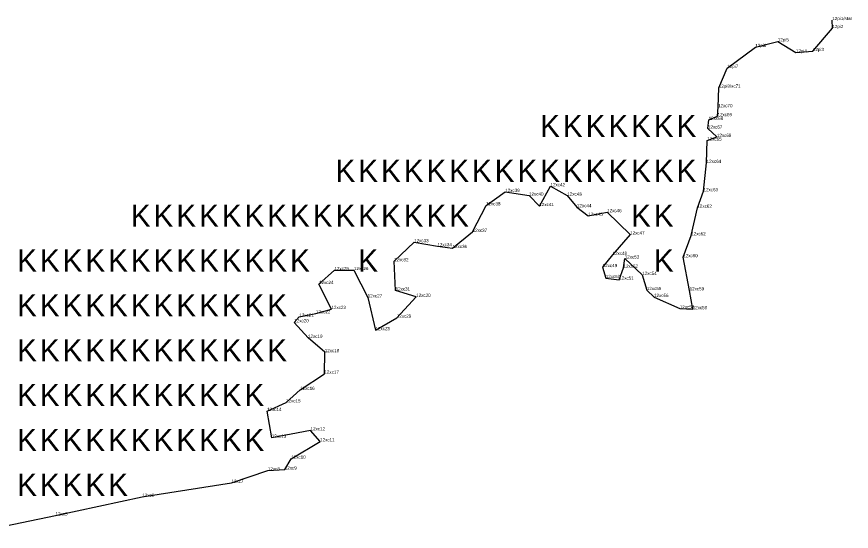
# Model space of a CAD drawing. Extents: x 2072529 to 2268812, y 436423 to 470008.
# Drawn here: x 2230647 to 2231931, y 451582 to 452374 of the extents above; entities that cross this region are included whole.
import ezdxf

# ---------------------------------------------------------------- set-up
doc = ezdxf.new("R2010")
doc.units = 0
for name, color, linetype in [('Old_Level_20', 7, 'Continuous'), ('Old_Level_52', 7, 'Continuous'), ('Old_Level_55', 7, 'Continuous'), ('Old_Level_60', 7, 'Continuous')]:
    doc.layers.add(name, color=color, linetype=linetype)

msp = doc.modelspace()

# ---------------------------------------------------------------- linework, layer by layer
at = {"layer": 'Old_Level_20'}
for p, q in [((2231902.139, 452368.664), (2231902.139, 452368.664)), ((2231902.291, 452356.335), (2231902.291, 452356.335)), ((2231818.267, 452335.984), (2231818.267, 452335.984)), ((2231783.7, 452327.178), (2231783.7, 452327.178)), ((2231846.1, 452318.819), (2231846.1, 452318.819)), ((2231872.204, 452320.977), (2231872.204, 452320.977)), ((2231740.403, 452294.958), (2231740.403, 452294.958)), ((2231727.613, 452264.641), (2231727.613, 452264.641)), ((2231726.272, 452234.663), (2231726.272, 452234.663)), ((2231711.889, 452215.083), (2231711.889, 452215.083)), ((2231725.507, 452220.787), (2231725.507, 452220.787)), ((2231710.595, 452201.746), (2231710.595, 452201.746)), ((2231724.471, 452188.919), (2231724.471, 452188.919)), ((2231709.549, 452183.27), (2231709.549, 452183.27)), ((2231708.707, 452148.99), (2231708.707, 452148.99)), ((2231468.503, 452113.064), (2231468.503, 452113.064)), ((2231398.741, 452104.328), (2231398.741, 452104.328)), ((2231704.003, 452105.38), (2231704.003, 452105.38)), ((2231435.395, 452098.644), (2231435.395, 452098.644)), ((2231494.239, 452098.62), (2231494.239, 452098.62)), ((2231369.186, 452083.619), (2231369.186, 452083.619)), ((2231451.233, 452082.516), (2231451.233, 452082.516)), ((2231509.15, 452080.726), (2231509.15, 452080.726)), ((2231555.643, 452073.108), (2231555.643, 452073.108)), ((2231694.47, 452080.009), (2231694.47, 452080.009)), ((2231526.59, 452067.616), (2231526.59, 452067.616)), ((2231348.612, 452042.779), (2231348.612, 452042.779)), ((2231591.009, 452038.813), (2231591.009, 452038.813)), ((2231685.068, 452037.551), (2231685.068, 452037.551)), ((2231258.538, 452026.963), (2231258.538, 452026.963)), ((2231294.395, 452020.825), (2231294.395, 452020.825)), ((2231317.694, 452017.961), (2231317.694, 452017.961)), ((2231227.612, 451997.599), (2231227.612, 451997.599)), ((2231563.968, 452007.447), (2231563.968, 452007.447)), ((2231582.649, 452001.835), (2231582.649, 452001.835)), ((2231672.764, 452003.904), (2231672.764, 452003.904)), ((2231135.923, 451984.022), (2231135.923, 451984.022)), ((2231165.904, 451984.048), (2231165.904, 451984.048)), ((2231548.691, 451988.634), (2231548.691, 451988.634)), ((2231580.878, 451987.542), (2231580.878, 451987.542)), ((2231553.435, 451971.8), (2231553.435, 451971.8)), ((2231609.647, 451976.669), (2231609.647, 451976.669)), ((2231112.089, 451962.59), (2231112.089, 451962.59)), ((2231574.198, 451969.366), (2231574.198, 451969.366)), ((2231230.097, 451952.581), (2231230.097, 451952.581)), ((2231616.606, 451953.305), (2231616.606, 451953.305)), ((2231682.575, 451952.788), (2231682.575, 451952.788)), ((2231187.06, 451941.994), (2231187.06, 451941.994)), ((2231261.684, 451942.868), (2231261.684, 451942.868)), ((2231627.811, 451942.678), (2231627.811, 451942.678)), ((2231131.301, 451924.198), (2231131.301, 451924.198)), ((2231667.328, 451924.844), (2231667.328, 451924.844)), ((2231687.23, 451923.865), (2231687.23, 451923.865)), ((2231081.788, 451912.281), (2231081.788, 451912.281)), ((2231107.297, 451917.34), (2231107.297, 451917.34)), ((2231231.84, 451910.899), (2231231.84, 451910.899)), ((2231074.022, 451903.727), (2231074.022, 451903.727)), ((2231199.129, 451891.584), (2231199.129, 451891.584)), ((2231095.257, 451879.798), (2231095.257, 451879.798)), ((2231120.925, 451857.809), (2231120.925, 451857.809)), ((2231120.444, 451824.699), (2231120.444, 451824.699)), ((2231083.147, 451799.767), (2231083.147, 451799.767)), ((2231061.441, 451780.527), (2231061.441, 451780.527)), ((2231032.106, 451767.275), (2231032.106, 451767.275)), ((2231039.342, 451726.206), (2231039.342, 451726.206)), ((2231099.214, 451737.448), (2231099.214, 451737.448)), ((2231113.887, 451720.575), (2231113.887, 451720.575)), ((2231069.295, 451693.9), (2231069.295, 451693.9)), ((2231033.377, 451675.669), (2231033.377, 451675.669)), ((2231059.44, 451677.211), (2231059.44, 451677.211)), ((2230977.327, 451656.683), (2230977.327, 451656.683)), ((2230840.117, 451635.353), (2230840.117, 451635.353)), ((2230706.709, 451606.496), (2230706.709, 451606.496))]:
    msp.add_line(p, q, dxfattribs=at)
at = {"layer": 'Old_Level_52'}
msp.add_lwpolyline([(2230590.332, 451582.25), (2230706.709, 451606.496), (2230840.117, 451635.353), (2230977.327, 451656.683), (2231033.377, 451675.669), (2231059.44, 451677.211), (2231069.295, 451693.9), (2231113.887, 451720.575), (2231099.214, 451737.448), (2231039.342, 451726.206), (2231032.106, 451767.275), (2231061.441, 451780.527), (2231083.147, 451799.767), (2231120.444, 451824.699), (2231120.925, 451857.809), (2231095.257, 451879.798), (2231074.022, 451903.727), (2231081.788, 451912.281), (2231107.297, 451917.34), (2231131.301, 451924.198), (2231112.089, 451962.59), (2231135.923, 451984.022), (2231165.904, 451984.048), (2231187.06, 451941.994), (2231199.129, 451891.584), (2231231.84, 451910.899), (2231261.684, 451942.868), (2231230.097, 451952.581), (2231227.612, 451997.599), (2231258.538, 452026.963), (2231294.395, 452020.825), (2231317.694, 452017.961), (2231348.612, 452042.779), (2231369.186, 452083.619), (2231398.741, 452104.328), (2231435.395, 452098.644), (2231451.233, 452082.516), (2231468.503, 452113.064), (2231494.239, 452098.62), (2231509.15, 452080.726), (2231526.59, 452067.616), (2231555.643, 452073.108), (2231591.009, 452038.813), (2231563.968, 452007.447), (2231548.691, 451988.634), (2231553.435, 451971.8), (2231574.198, 451969.366), (2231580.878, 451987.542), (2231582.649, 452001.835), (2231609.647, 451976.669), (2231616.606, 451953.305), (2231627.811, 451942.678), (2231667.328, 451924.844), (2231687.23, 451923.865), (2231682.575, 451952.788), (2231672.764, 452003.904), (2231685.068, 452037.551), (2231694.47, 452080.009), (2231704.003, 452105.38), (2231708.707, 452148.99), (2231709.549, 452183.27), (2231724.471, 452188.919), (2231710.595, 452201.746), (2231711.889, 452215.083), (2231725.507, 452220.787), (2231726.272, 452234.663), (2231727.613, 452264.641), (2231740.403, 452294.958), (2231783.7, 452327.178), (2231818.267, 452335.984), (2231846.1, 452318.819), (2231872.204, 452320.977), (2231902.291, 452356.335), (2231902.139, 452368.664)], dxfattribs=at)

# ---------------------------------------------------------------- texts
at = {"layer": 'Old_Level_55'}
for p in [(2231452.565, 452188.811), (2231487.565, 452188.811), (2231522.565, 452188.811), (2231557.565, 452188.811), (2231592.565, 452188.811), (2231627.565, 452188.811), (2231662.565, 452188.811), (2231137.565, 452119.811), (2231172.565, 452119.811), (2231207.565, 452119.811), (2231242.565, 452119.811), (2231277.565, 452119.811), (2231312.565, 452119.811), (2231347.565, 452119.811), (2231382.565, 452119.811), (2231417.565, 452119.811), (2231452.565, 452119.811), (2231487.565, 452119.811), (2231522.565, 452119.811), (2231557.565, 452119.811), (2231592.565, 452119.811), (2231627.565, 452119.811), (2231662.565, 452119.811), (2230822.565, 452050.811), (2230857.565, 452050.811), (2230892.565, 452050.811), (2230927.565, 452050.811), (2230962.565, 452050.811), (2230997.565, 452050.811), (2231032.565, 452050.811), (2231067.565, 452050.811), (2231102.565, 452050.811), (2231137.565, 452050.811), (2231172.565, 452050.811), (2231207.565, 452050.811), (2231242.565, 452050.811), (2231277.565, 452050.811), (2231312.565, 452050.811), (2231592.565, 452050.811), (2231627.565, 452050.811), (2230647.565, 451981.811), (2230682.565, 451981.811), (2230717.565, 451981.811), (2230752.565, 451981.811), (2230787.565, 451981.811), (2230822.565, 451981.811), (2230857.565, 451981.811), (2230892.565, 451981.811), (2230927.565, 451981.811), (2230962.565, 451981.811), (2230997.565, 451981.811), (2231032.565, 451981.811), (2231067.565, 451981.811), (2231172.565, 451981.811), (2231627.565, 451981.811), (2230647.565, 451912.811), (2230682.565, 451912.811), (2230717.565, 451912.811), (2230752.565, 451912.811), (2230787.565, 451912.811), (2230822.565, 451912.811), (2230857.565, 451912.811), (2230892.565, 451912.811), (2230927.565, 451912.811), (2230962.565, 451912.811), (2230997.565, 451912.811), (2231032.565, 451912.811), (2230647.565, 451843.811), (2230682.565, 451843.811), (2230717.565, 451843.811), (2230752.565, 451843.811), (2230787.565, 451843.811), (2230822.565, 451843.811), (2230857.565, 451843.811), (2230892.565, 451843.811), (2230927.565, 451843.811), (2230962.565, 451843.811), (2230997.565, 451843.811), (2231032.565, 451843.811), (2230647.565, 451774.811), (2230682.565, 451774.811), (2230717.565, 451774.811), (2230752.565, 451774.811), (2230787.565, 451774.811), (2230822.565, 451774.811), (2230857.565, 451774.811), (2230892.565, 451774.811), (2230927.565, 451774.811), (2230962.565, 451774.811), (2230997.565, 451774.811), (2230647.565, 451705.811), (2230682.565, 451705.811), (2230717.565, 451705.811), (2230752.565, 451705.811), (2230787.565, 451705.811), (2230822.565, 451705.811), (2230857.565, 451705.811), (2230892.565, 451705.811), (2230927.565, 451705.811), (2230962.565, 451705.811), (2230997.565, 451705.811), (2230647.565, 451636.811), (2230682.565, 451636.811), (2230717.565, 451636.811), (2230752.565, 451636.811), (2230787.565, 451636.811)]:
    msp.add_text('K', height=34, dxfattribs=at).set_placement(p)
at = {"layer": 'Old_Level_60'}
for s, p in [('12pi1/star', (2231902.139, 452368.664)), ('12pi2', (2231902.291, 452356.335)), ('12pi6', (2231783.7, 452327.178)), ('12pi5', (2231818.267, 452335.984)), ('12pi4', (2231846.1, 452318.819)), ('12pi3', (2231872.204, 452320.977)), ('12pi7', (2231740.403, 452294.958)), ('12pi8/xc71', (2231727.613, 452264.641)), ('12xc70', (2231726.272, 452234.663)), ('12xc68', (2231711.889, 452215.083)), ('12xc69', (2231725.507, 452220.787)), ('12xc67', (2231710.595, 452201.746)), ('12xc68', (2231724.471, 452188.919)), ('12xc65', (2231709.549, 452183.27)), ('12xc64', (2231708.707, 452148.99)), ('12xc42', (2231468.503, 452113.064)), ('12xc39', (2231398.741, 452104.328)), ('12xc40', (2231435.395, 452098.644)), ('12xc43', (2231494.239, 452098.62)), ('12xc63', (2231704.003, 452105.38)), ('12xc38', (2231369.186, 452083.619)), ('12xc41', (2231451.233, 452082.516)), ('12xc44', (2231509.15, 452080.726)), ('12xc46', (2231555.643, 452073.108)), ('12xc62', (2231694.47, 452080.009)), ('12xc45', (2231526.59, 452067.616)), ('12xc37', (2231348.612, 452042.779)), ('12xc47', (2231591.009, 452038.813)), ('12xc62', (2231685.068, 452037.551)), ('12xc33', (2231258.538, 452026.963)), ('12xc34', (2231294.395, 452020.825)), ('12xc36', (2231317.694, 452017.961)), ('12xc48', (2231563.968, 452007.447)), ('12xc60', (2231672.764, 452003.904)), ('12xc32', (2231227.612, 451997.599)), ('12xc53', (2231582.649, 452001.835)), ('12xc25', (2231135.923, 451984.022)), ('12xc26', (2231165.904, 451984.048)), ('12xc49', (2231548.691, 451988.634)), ('12xc52', (2231580.878, 451987.542)), ('12xc50', (2231553.435, 451971.8)), ('12xc51', (2231574.198, 451969.366)), ('12xc54', (2231609.647, 451976.669)), ('12xc24', (2231112.089, 451962.59)), ('12xc31', (2231230.097, 451952.581)), ('12xc55', (2231616.606, 451953.305)), ('12xc59', (2231682.575, 451952.788)), ('12xc27', (2231187.06, 451941.994)), ('12xc30', (2231261.684, 451942.868)), ('12xc56', (2231627.811, 451942.678)), ('12xc22', (2231107.297, 451917.34)), ('12xc23', (2231131.301, 451924.198)), ('12xc57', (2231667.328, 451924.844)), ('12xc58', (2231687.23, 451923.865)), ('12xc20', (2231074.022, 451903.727)), ('12xc21', (2231081.788, 451912.281)), ('12xc29', (2231231.84, 451910.899)), ('12xc28', (2231199.129, 451891.584)), ('12xc19', (2231095.257, 451879.798)), ('12xc18', (2231120.925, 451857.809)), ('12xc17', (2231120.444, 451824.699)), ('12xc16', (2231083.147, 451799.767)), ('12xc15', (2231061.441, 451780.527)), ('12xc14', (2231032.106, 451767.275)), ('12xc12', (2231099.214, 451737.448)), ('12xc13', (2231039.342, 451726.206)), ('12xc11', (2231113.887, 451720.575)), ('12xc10', (2231069.295, 451693.9)), ('12xc8', (2231033.377, 451675.669)), ('12xc9', (2231059.44, 451677.211)), ('12xc7', (2230977.327, 451656.683)), ('12xc6', (2230840.117, 451635.353)), ('12xc5', (2230706.709, 451606.496))]:
    msp.add_text(s, height=5, dxfattribs=at).set_placement(p)

doc.saveas('drawing.dxf')
